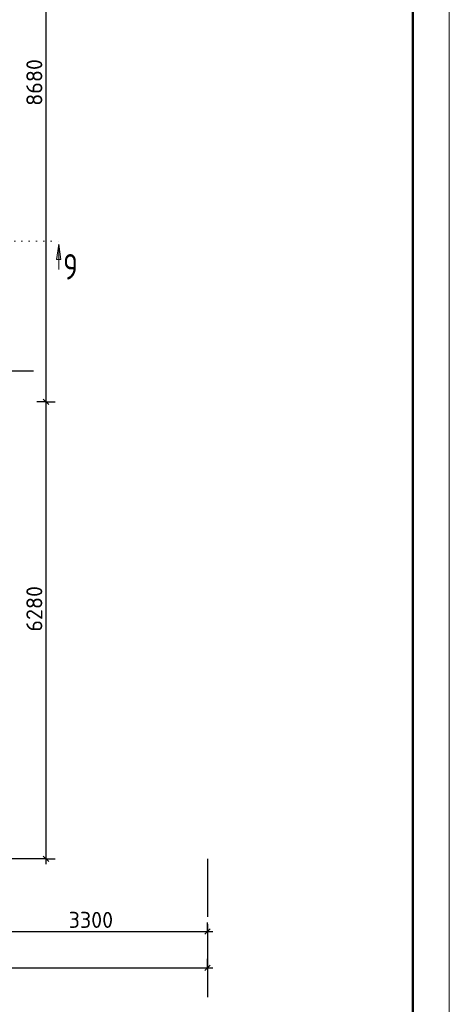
# Model space of a CAD drawing. Header units: millimetres. Extents: x 40580 to 1930067, y -240640 to 81020.
# Tile 294 of 656: x 915991 to 921898, y -224710 to -211180. Entities that reach past the tile are written whole.
import ezdxf

# ---------------------------------------------------------------- set-up
doc = ezdxf.new("R2010")
doc.units = ezdxf.units.MM
for name, pattern in [('______5', [1100, 800, -100, 100, -100]), ('______9', [100, 0, -100]), ('CENTER', [2, 1.25, -0.25, 0.25, -0.25])]:
    doc.linetypes.add(name, pattern=pattern)
for name, color, linetype, lineweight in [('Standard', 7, 'Continuous', 25), ('ОСИ', 7, 'CENTER', 15), ('Узлы символ', 7, 'Continuous', 25)]:
    doc.layers.add(name, color=color, linetype=linetype, lineweight=lineweight)
doc.styles.add('ISOCPEUR', font='isocpeur.ttf')

msp = doc.modelspace()

# ---------------------------------------------------------------- hatches: boundary and pattern name
at = {"layer": 'Узлы символ', "linetype": 'Continuous', "lineweight": 13, "transparency": 33554687}
msp.add_hatch(color=7, dxfattribs=at).paths.add_polyline_path([(916558.8, -214473.6), (916528.8, -214263.6), (916498.8, -214473.6)], flags=16)

# ---------------------------------------------------------------- linework, layer by layer
at = {"layer": 'Standard', "color": 7, "linetype": 'Continuous', "lineweight": -3, "transparency": 33554687}
for p, q in [((916352, -208259.8), (916352, -215919.8)), ((916352, -215919.8), (916352, -222709.8)), ((916352, -222709.8), (916352, -222784.8)), ((915272, -223709.8), (918572, -223709.8)), ((918572, -223709.8), (918647, -223709.8)), ((900122, -224209.8), (918572, -224209.8)), ((918572, -224209.8), (918647, -224209.8))]:
    msp.add_line(p, q, dxfattribs=at)
at = {"layer": 'Standard', "color": 251, "linetype": 'Continuous', "lineweight": -3, "true_color": 0x656565, "transparency": 33554687}
for p, q in [((916352, -216429.8), (916227, -216429.8)), ((916352, -216429.8), (916477, -216429.8)), ((916352, -222709.8), (914652, -222709.8)), ((916352, -222709.8), (916227, -222709.8)), ((916352, -222709.8), (916477, -222709.8)), ((918572, -223709.8), (918572, -223584.8)), ((918572, -223709.8), (918572, -223834.8)), ((918572, -223709.8), (918572, -223709.8)), ((918572, -224209.8), (918572, -224084.8)), ((918572, -224209.8), (918572, -224334.8)), ((918572, -224209.8), (918572, -224209.8))]:
    msp.add_line(p, q, dxfattribs=at)
at = {"layer": 'Standard', "color": 7, "linetype": 'Continuous', "lineweight": 25, "transparency": 33554687}
for p, q in [((916314.5, -216392.3), (916389.5, -216467.3)), ((916314.5, -222672.3), (916389.5, -222747.3)), ((918534.5, -223747.3), (918609.5, -223672.3)), ((918534.5, -224247.3), (918609.5, -224172.3))]:
    msp.add_line(p, q, dxfattribs=at)
at = {"layer": 'Standard', "color": 7, "linetype": 'Continuous', "lineweight": 13, "transparency": 33554687}
msp.add_lwpolyline([(892198, -240639.8), (921898, -240639.8), (921898, -198639.8), (892198, -198639.8), (892198, -240639.8)], close=True, dxfattribs=at)
at = {"layer": 'Standard', "color": 7, "linetype": 'Continuous', "lineweight": 50, "transparency": 33554687}
msp.add_lwpolyline([(894198, -199139.8), (921398, -199139.8), (921398, -240139.8), (894198, -240139.8), (894198, -199139.8)], close=True, dxfattribs=at)
at = {"layer": 'ОСИ', "color": 8, "linetype": '______5', "lineweight": -3, "transparency": 33554687}
for p, q in [((916182, -216009.8), (896798, -216009.8)), ((918572, -222709.8), (918572, -224709.8))]:
    msp.add_line(p, q, dxfattribs=at)
at = {"layer": 'Узлы символ', "color": 7, "linetype": '______9', "lineweight": 13, "transparency": 33554687}
msp.add_line((913019.4, -214221.8), (916528.8, -214221.8), dxfattribs=at)
at = {"layer": 'Узлы символ', "color": 7, "linetype": 'Continuous', "lineweight": 13, "transparency": 33554687}
for p, q in [((916528.8, -214263.6), (916498.8, -214473.6)), ((916528.8, -214263.6), (916528.8, -214611.1)), ((916528.8, -214263.6), (916528.8, -214263.6)), ((916528.8, -214263.6), (916528.8, -214263.6)), ((916528.8, -214263.6), (916528.8, -214263.6)), ((916558.8, -214473.6), (916528.8, -214263.6)), ((916498.8, -214473.6), (916558.8, -214473.6)), ((916528.8, -214473.6), (916528.8, -214488.6))]:
    msp.add_line(p, q, dxfattribs=at)

# ---------------------------------------------------------------- texts
at = {"layer": 'Standard', "color": 7, "linetype": 'Continuous', "lineweight": 25, "transparency": 33554687, "char_height": 220, "attachment_point": 7, "rotation": 90, "style": 'ISOCPEUR'}
for s, insert, width in [('8680', (916302, -212363.5), 672.616), ('6280', (916302, -219588.5), 672.628)]:
    msp.add_mtext(s, dxfattribs=dict(at, insert=insert, width=width))
at = {"layer": 'Standard', "color": 7, "linetype": 'Continuous', "lineweight": 25, "transparency": 33554687, "insert": (916664, -223659.8), "char_height": 220, "width": 641.476, "attachment_point": 7, "style": 'ISOCPEUR'}
msp.add_mtext('3300', dxfattribs=at)
at = {"layer": 'Узлы символ', "color": 7, "linetype": 'Continuous', "lineweight": -3, "transparency": 33554687, "insert": (916790, -214750.2), "char_height": 350, "width": 381.312, "attachment_point": 9, "style": 'ISOCPEUR'}
msp.add_mtext('{\\W0.7800;9}', dxfattribs=at)

doc.saveas('drawing.dxf')
